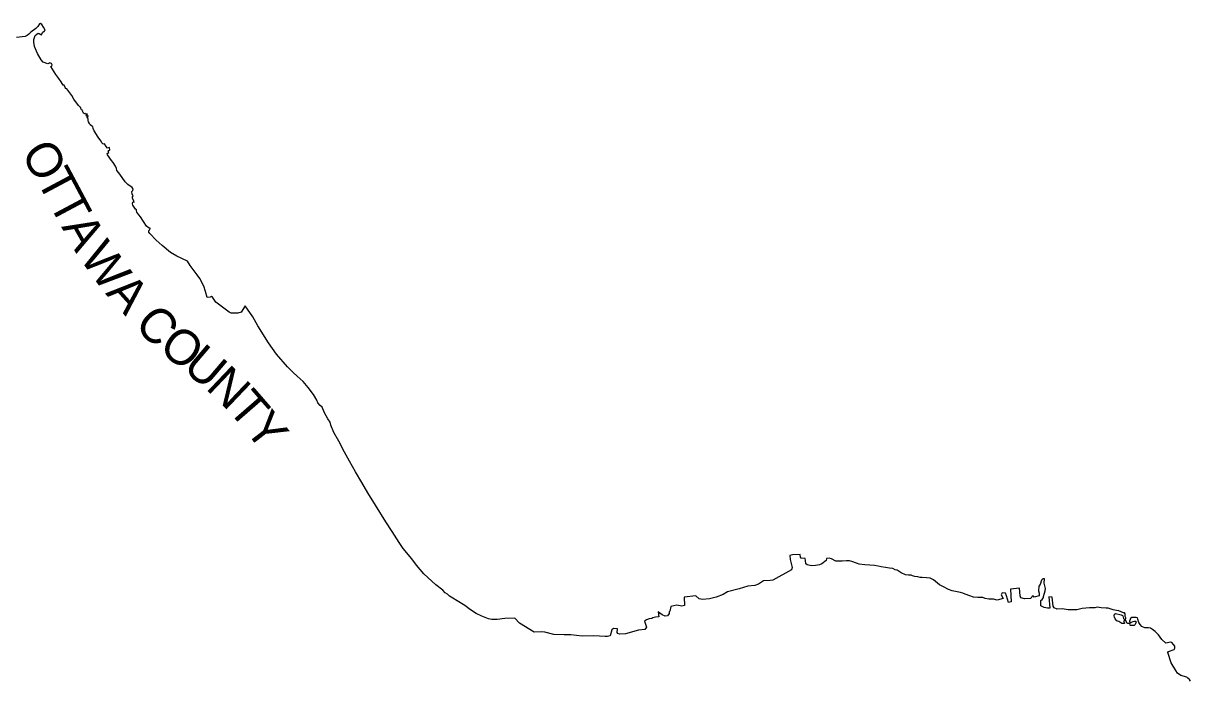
# Model space of a CAD drawing. Extents: x 1443599 to 1910620, y 1028088 to 1361369.
# Drawn here: x 1876927 to 1910199, y 1288676 to 1307375 of the extents above; entities that cross this region are included whole.
import ezdxf

# ---------------------------------------------------------------- set-up
doc = ezdxf.new("R2010")
doc.units = 0
doc.layers.add('GM_X_Adjacent_County', color=7, linetype='Continuous')
doc.layers.add('GM_X_Adjacent_County_Text', color=7, linetype='Continuous')

msp = doc.modelspace()

# ---------------------------------------------------------------- linework, layer by layer
at = {"layer": 'GM_X_Adjacent_County'}
msp.add_lwpolyline([(1910199, 1288637), (1910169, 1288682), (1910122, 1288716), (1910090, 1288743), (1909916, 1288790), (1909820, 1288864), (1909772, 1288935), (1909644, 1289159), (1909551, 1289448), (1909568, 1289474), (1909731, 1289536), (1909752, 1289572), (1909745, 1289631), (1909714, 1289682), (1909666, 1289735), (1909623, 1289740), (1909495, 1289712), (1909382, 1289824), (1909287, 1289956), (1909190, 1290044), (1909107, 1290101), (1909050, 1290139), (1909002, 1290153), (1908895, 1290157), (1908812, 1290193), (1908763, 1290251), (1908724, 1290306), (1908698, 1290399), (1908684, 1290433), (1908650, 1290445), (1908614, 1290443), (1908588, 1290443), (1908563, 1290450), (1908515, 1290450), (1908497, 1290433), (1908478, 1290391), (1908454, 1290347), (1908456, 1290329), (1908483, 1290308), (1908501, 1290305), (1908515, 1290315), (1908562, 1290335), (1908599, 1290346), (1908633, 1290338), (1908644, 1290322), (1908622, 1290250), (1908589, 1290216), (1908488, 1290220), (1908470, 1290234), (1908474, 1290261), (1908467, 1290278), (1908449, 1290288), (1908441, 1290277), (1908413, 1290275), (1908386, 1290288), (1908380, 1290306), (1908361, 1290336), (1908349, 1290357), (1908317, 1290359), (1908295, 1290349), (1908297, 1290323), (1908308, 1290306), (1908314, 1290286), (1908305, 1290272), (1908278, 1290272), (1908233, 1290278), (1908153, 1290332), (1908094, 1290350), (1908049, 1290410), (1908026, 1290454), (1908020, 1290499), (1908030, 1290542), (1908054, 1290560), (1908223, 1290521), (1908254, 1290506), (1908267, 1290492), (1908277, 1290457), (1908285, 1290414), (1908311, 1290394), (1908341, 1290397), (1908353, 1290417), (1908351, 1290434), (1908336, 1290479), (1908331, 1290550), (1908310, 1290580), (1908281, 1290583), (1908151, 1290633), (1908081, 1290644), (1907990, 1290664), (1907847, 1290713), (1907789, 1290716), (1907651, 1290722), (1907532, 1290738), (1907464, 1290721), (1907439, 1290726), (1907407, 1290722), (1907312, 1290719), (1907105, 1290702), (1906954, 1290664), (1906712, 1290661), (1906534, 1290691), (1906392, 1290684), (1906308, 1290721), (1906278, 1290774), (1906256, 1291031), (1906158, 1291040), (1906183, 1290715), (1906115, 1290713), (1906019, 1290733), (1905932, 1290776), (1905931, 1290929), (1905970, 1290962), (1906000, 1291016), (1906004, 1291048), (1906050, 1291211), (1906057, 1291272), (1906024, 1291426), (1906029, 1291546), (1905983, 1291549), (1905951, 1291506), (1905907, 1291383), (1905875, 1291338), (1905861, 1291203), (1905885, 1291139), (1905877, 1291064), (1905742, 1291027), (1905717, 1291058), (1905683, 1291057), (1905674, 1291025), (1905631, 1290991), (1905465, 1290976), (1905361, 1291008), (1905336, 1291068), (1905324, 1291282), (1905064, 1291257), (1905082, 1290894), (1905009, 1290872), (1904975, 1290973), (1904949, 1291064), (1904921, 1291138), (1904824, 1291153), (1904799, 1291092), (1904856, 1290991), (1904682, 1290938), (1904583, 1290970), (1904451, 1290973), (1904345, 1290989), (1904278, 1291016), (1904136, 1291018), (1904009, 1291028), (1903904, 1291068), (1903776, 1291116), (1903704, 1291143), (1903638, 1291156), (1903497, 1291190), (1903403, 1291203), (1903297, 1291247), (1903151, 1291323), (1903037, 1291380), (1902870, 1291516), (1902775, 1291565), (1902665, 1291579), (1902546, 1291587), (1902491, 1291586), (1902424, 1291607), (1902336, 1291613), (1902267, 1291638), (1902229, 1291652), (1902158, 1291657), (1902070, 1291665), (1901950, 1291722), (1901837, 1291791), (1901776, 1291807), (1901708, 1291841), (1901617, 1291855), (1901501, 1291868), (1901382, 1291891), (1901295, 1291913), (1901183, 1291933), (1901050, 1291942), (1900916, 1291948), (1900753, 1291967), (1900671, 1291991), (1900541, 1292041), (1900474, 1292062), (1900394, 1292062), (1900270, 1292048), (1900088, 1292052), (1899959, 1292119), (1899898, 1292133), (1899820, 1292129), (1899806, 1292069), (1899691, 1291976), (1899617, 1291945), (1899509, 1291926), (1899389, 1291921), (1899268, 1291943), (1899227, 1291973), (1899221, 1292075), (1899213, 1292125), (1899098, 1292133), (1899075, 1292165), (1899070, 1292241), (1898853, 1292230), (1898776, 1292209), (1898786, 1292098), (1898838, 1291874), (1898820, 1291808), (1898288, 1291512), (1898209, 1291500), (1898027, 1291488), (1897877, 1291399), (1897773, 1291362), (1897578, 1291339), (1897329, 1291262), (1896997, 1291177), (1896875, 1291102), (1896678, 1291025), (1896488, 1290982), (1896281, 1290956), (1896190, 1290980), (1896099, 1291067), (1895765, 1291027), (1895773, 1290793), (1895695, 1290774), (1895557, 1290796), (1895379, 1290762), (1895355, 1290624), (1895332, 1290613), (1895333, 1290557), (1895284, 1290495), (1895218, 1290489), (1895136, 1290526), (1895072, 1290574), (1895020, 1290607), (1895037, 1290467), (1894945, 1290458), (1894871, 1290441), (1894838, 1290417), (1894763, 1290411), (1894684, 1290384), (1894628, 1290345), (1894685, 1290173), (1894643, 1290106), (1894461, 1290082), (1894088, 1289980), (1893922, 1289970), (1893867, 1289987), (1893851, 1290016), (1893858, 1290123), (1893745, 1290136), (1893701, 1290096), (1893655, 1289925), (1893576, 1289903), (1893515, 1289905), (1893190, 1289927), (1892858, 1289913), (1892529, 1289950), (1892345, 1289950), (1892052, 1289960), (1891790, 1290031), (1891692, 1290035), (1891491, 1290031), (1891071, 1290286), (1890940, 1290424), (1890648, 1290418), (1890431, 1290389), (1890284, 1290386), (1890184, 1290410), (1889991, 1290484), (1889835, 1290559), (1889669, 1290665), (1889508, 1290791), (1889288, 1290921), (1889166, 1290997), (1889075, 1291058), (1889015, 1291109), (1888954, 1291146), (1888882, 1291227), (1888685, 1291380), (1888343, 1291691), (1888132, 1291942), (1887996, 1292115), (1887757, 1292410), (1887640, 1292583), (1887444, 1292896), (1887259, 1293174), (1886963, 1293651), (1886743, 1293997), (1886578, 1294296), (1886390, 1294596), (1886223, 1294901), (1886082, 1295162), (1885915, 1295468), (1885776, 1295715), (1885689, 1295922), (1885675, 1296009), (1885604, 1296108), (1885508, 1296277), (1885441, 1296438), (1885383, 1296487), (1885322, 1296566), (1885292, 1296640), (1885195, 1296797), (1885041, 1297004), (1884902, 1297175), (1884734, 1297322), (1884618, 1297427), (1884455, 1297590), (1884147, 1297946), (1883913, 1298274), (1883614, 1298756), (1883471, 1299010), (1883253, 1299326), (1883131, 1299142), (1883039, 1299113), (1882847, 1299116), (1882796, 1299147), (1882418, 1299430), (1882315, 1299569), (1882287, 1299590), (1882251, 1299571), (1882171, 1299567), (1882118, 1299738), (1882075, 1299891), (1881959, 1300107), (1881882, 1300207), (1881677, 1300473), (1881603, 1300596), (1881299, 1300742), (1881119, 1300849), (1880887, 1301042), (1880713, 1301194), (1880533, 1301389), (1880507, 1301426), (1880499, 1301461), (1880512, 1301484), (1880530, 1301491), (1880537, 1301536), (1880515, 1301535), (1880489, 1301554), (1880439, 1301596), (1880270, 1301864), (1880223, 1301922), (1880164, 1302000), (1880151, 1302037), (1880155, 1302065), (1880127, 1302080), (1880048, 1302192), (1880035, 1302230), (1880035, 1302261), (1880044, 1302284), (1880064, 1302291), (1880075, 1302277), (1880090, 1302284), (1880075, 1302319), (1880035, 1302388), (1880034, 1302442), (1880051, 1302445), (1880059, 1302471), (1880029, 1302511), (1880017, 1302585), (1880044, 1302613), (1880058, 1302653), (1880025, 1302698), (1879906, 1302782), (1879826, 1302863), (1879741, 1302982), (1879653, 1303118), (1879590, 1303184), (1879583, 1303243), (1879551, 1303310), (1879489, 1303413), (1879436, 1303470), (1879325, 1303625), (1879317, 1303668), (1879333, 1303681), (1879362, 1303692), (1879347, 1303724), (1879362, 1303756), (1879393, 1303767), (1879386, 1303826), (1879369, 1303833), (1879329, 1303822), (1879287, 1303864), (1879243, 1303941), (1879216, 1303928), (1879190, 1303940), (1879161, 1303968), (1879141, 1304022), (1879106, 1304063), (1879057, 1304128), (1878942, 1304310), (1878915, 1304381), (1878911, 1304435), (1878872, 1304452), (1878835, 1304483), (1878810, 1304519), (1878783, 1304565), (1878775, 1304606), (1878772, 1304667), (1878755, 1304672), (1878749, 1304686), (1878754, 1304716), (1878774, 1304720), (1878776, 1304736), (1878740, 1304734), (1878717, 1304757), (1878743, 1304765), (1878755, 1304786), (1878694, 1304784), (1878689, 1304810), (1878669, 1304798), (1878640, 1304817), (1878616, 1304869), (1878621, 1304889), (1878585, 1304911), (1878569, 1304948), (1878564, 1304982), (1878543, 1304991), (1878498, 1305036), (1878366, 1305217), (1878312, 1305321), (1878170, 1305509), (1878138, 1305523), (1878117, 1305550), (1878093, 1305609), (1878060, 1305618), (1878007, 1305706), (1877938, 1305806), (1877850, 1305915), (1877708, 1306147), (1877735, 1306153), (1877750, 1306194), (1877734, 1306227), (1877675, 1306249), (1877656, 1306231), (1877643, 1306235), (1877624, 1306226), (1877488, 1306270), (1877437, 1306331), (1877326, 1306515), (1877270, 1306645), (1877243, 1306714), (1877222, 1306835), (1877225, 1306915), (1877264, 1307024), (1877307, 1307068), (1877346, 1307097), (1877381, 1307085), (1877421, 1307057), (1877440, 1307052), (1877473, 1307111), (1877526, 1307159), (1877547, 1307182), (1877498, 1307264), (1877457, 1307338), (1877416, 1307375), (1877383, 1307359), (1877340, 1307288), (1877283, 1307228), (1877143, 1307126), (1877079, 1307067), (1877034, 1307030), (1876978, 1307004), (1876732, 1306971)], dxfattribs=at)

# ---------------------------------------------------------------- texts
at = {"layer": 'GM_X_Adjacent_County_Text'}
for s, rotation, p in [('O', 301.1601, (1876834, 1303666)), ('T', 298.0642, (1877285, 1302921)), ('T', 298.0527, (1877637, 1302261)), ('A', 299.423, (1878001, 1301578)), ('W', 305.8693, (1878502, 1300704)), ('A', 312.0393, (1879251, 1299679)), ('C', 312.944, (1880058, 1298784)), ('O', 322.3157, (1880745, 1298068)), ('U', 319.6091, (1881435, 1297535)), ('N', 316.3757, (1882097, 1296972)), ('T', 311.0113, (1882720, 1296379)), ('Y', 307.7111, (1883202, 1295827))]:
    msp.add_text(s, height=1000, rotation=rotation, dxfattribs=at).set_placement(p)

doc.saveas('drawing.dxf')
